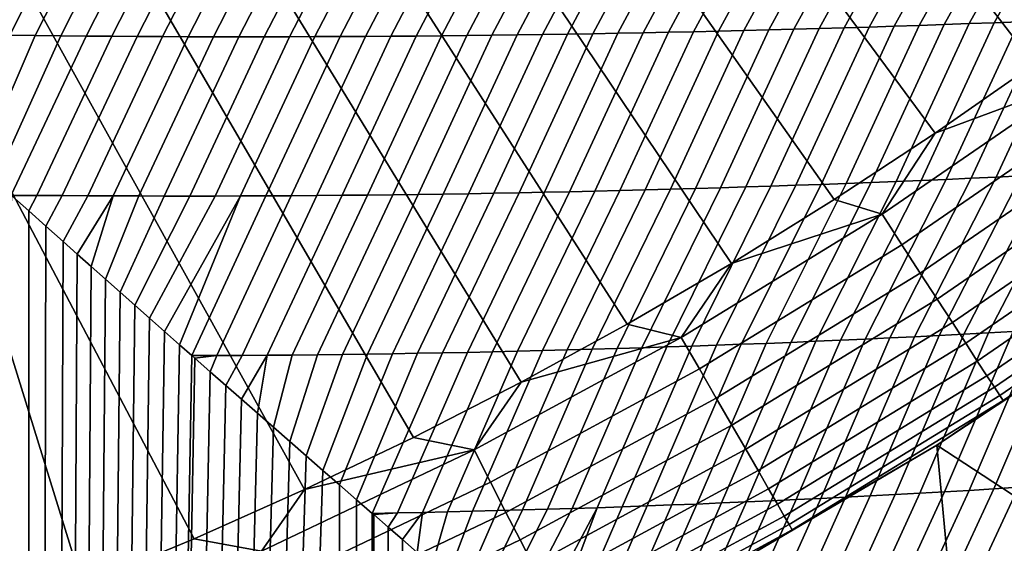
# Model space of a CAD drawing. Header units: metres. Extents: x -109 to 109, y -100 to 58.
# Tile 333 of 642: x 6.05 to 9.8, y -28.43 to -26.44. Entities that reach past the tile are written whole.
import ezdxf

# ---------------------------------------------------------------- set-up
doc = ezdxf.new("R2010")
doc.units = ezdxf.units.M
doc.layers.add('solid_21_062_100_XXX', color=7, linetype='CONTINUOUS')

msp = doc.modelspace()

# ---------------------------------------------------------------- linework, layer by layer
at = {"layer": 'solid_21_062_100_XXX'}
for points in [[(10.287962, -26.333582, 28.576704), (8.719098, -24.385653, 30.020081), (8.390734, -24.625633, 30.020081), (9.917707, -26.60721, 28.576704)], [(9.917707, -26.60721, 28.576704), (8.390734, -24.625633, 30.020081), (8.055768, -24.85631, 30.020081), (9.54018, -26.870712, 28.576704)], [(9.54018, -26.870712, 28.576704), (8.055768, -24.85631, 30.020081), (7.714465, -25.077501, 30.020081), (9.155655, -27.123896, 28.576704)], [(9.155655, -27.123896, 28.576704), (7.714465, -25.077501, 30.020081), (7.367093, -25.289034, 30.020081), (8.764416, -27.366571, 28.576704)], [(8.764416, -27.366571, 28.576704), (7.367093, -25.289034, 30.020081), (7.013924, -25.49074, 30.020081), (8.366748, -27.598566, 28.576704)], [(8.366748, -27.598566, 28.576704), (7.013924, -25.49074, 30.020081), (6.655237, -25.682461, 30.020081), (7.962944, -27.819704, 28.576704)], [(7.962944, -27.819704, 28.576704), (6.655237, -25.682461, 30.020081), (6.291314, -25.864048, 30.020081), (7.553299, -28.029829, 28.576704)], [(7.553299, -28.029829, 28.576704), (6.291314, -25.864048, 30.020081), (5.922442, -26.035357, 30.020081), (7.138115, -28.228783, 28.576704)], [(8.751221, -25.887226, -19.286135), (8.847884, -25.885576, -19.267685), (8.524054, -26.486101, -19.227011), (8.428173, -26.488071, -19.24811)], [(8.847884, -25.885576, -19.267685), (8.944504, -25.883821, -19.249245), (8.619885, -26.484013, -19.205923), (8.524054, -26.486101, -19.227011)], [(8.944504, -25.883821, -19.249245), (9.04108, -25.881964, -19.230812), (8.715669, -26.481806, -19.184847), (8.619885, -26.484013, -19.205923)], [(9.04108, -25.881964, -19.230812), (9.137612, -25.880003, -19.212389), (8.811404, -26.479479, -19.16378), (8.715669, -26.481806, -19.184847)], [(9.137612, -25.880003, -19.212389), (9.234101, -25.877937, -19.193975), (8.907091, -26.477036, -19.142723), (8.811404, -26.479479, -19.16378)], [(9.234101, -25.877937, -19.193975), (9.330546, -25.875771, -19.17557), (9.002729, -26.474476, -19.121679), (8.907091, -26.477036, -19.142723)], [(9.330546, -25.875771, -19.17557), (9.426948, -25.873499, -19.157175), (9.09832, -26.471796, -19.100647), (9.002729, -26.474476, -19.121679)], [(9.426948, -25.873499, -19.157175), (9.523305, -25.871124, -19.138792), (9.193861, -26.469, -19.079624), (9.09832, -26.471796, -19.100647)], [(9.523305, -25.871124, -19.138792), (9.619618, -25.868647, -19.120419), (9.289354, -26.466085, -19.058617), (9.193861, -26.469, -19.079624)], [(9.619618, -25.868647, -19.120419), (9.715888, -25.866068, -19.102055), (9.384798, -26.463053, -19.037619), (9.289354, -26.466085, -19.058617)], [(9.715888, -25.866068, -19.102055), (9.812113, -25.863384, -19.083702), (9.480193, -26.459904, -19.016636), (9.384798, -26.463053, -19.037619)], [(9.812113, -25.863384, -19.083702), (9.908293, -25.8606, -19.065363), (9.57554, -26.456638, -18.995667), (9.480193, -26.459904, -19.016636)], [(9.908293, -25.8606, -19.065363), (10.004429, -25.857712, -19.047033), (9.670836, -26.453253, -18.97471), (9.57554, -26.456638, -18.995667)], [(10.004429, -25.857712, -19.047033), (10.10052, -25.854721, -19.028717), (9.766085, -26.449753, -18.953768), (9.670836, -26.453253, -18.97471)], [(10.10052, -25.854721, -19.028717), (10.196566, -25.851627, -19.010414), (9.861282, -26.446135, -18.93284), (9.766085, -26.449753, -18.953768)], [(6.026256, -25.889803, -19.80537), (6.124246, -25.891243, -19.786749), (5.820173, -26.495003, -19.820663), (5.722789, -26.49345, -19.841961)], [(6.124246, -25.891243, -19.786749), (6.222179, -25.892559, -19.768135), (5.917492, -26.496414, -19.799372), (5.820173, -26.495003, -19.820663)], [(6.222179, -25.892559, -19.768135), (6.320057, -25.893755, -19.749525), (6.014747, -26.49769, -19.778086), (5.917492, -26.496414, -19.799372)], [(6.320057, -25.893755, -19.749525), (6.41788, -25.894833, -19.730923), (6.11194, -26.498831, -19.756807), (6.014747, -26.49769, -19.778086)], [(6.41788, -25.894833, -19.730923), (6.51565, -25.895792, -19.712324), (6.209072, -26.499838, -19.735535), (6.11194, -26.498831, -19.756807)], [(6.51565, -25.895792, -19.712324), (6.613368, -25.896635, -19.693731), (6.306144, -26.50071, -19.71427), (6.209072, -26.499838, -19.735535)], [(6.613368, -25.896635, -19.693731), (6.711034, -25.897362, -19.675144), (6.403157, -26.501451, -19.693008), (6.306144, -26.50071, -19.71427)], [(6.711034, -25.897362, -19.675144), (6.80865, -25.897974, -19.656563), (6.500113, -26.502064, -19.671755), (6.403157, -26.501451, -19.693008)], [(6.80865, -25.897974, -19.656563), (6.906218, -25.898472, -19.637985), (6.597013, -26.502544, -19.650507), (6.500113, -26.502064, -19.671755)], [(6.906218, -25.898472, -19.637985), (7.003735, -25.898857, -19.619413), (6.693856, -26.502897, -19.629267), (6.597013, -26.502544, -19.650507)], [(7.003735, -25.898857, -19.619413), (7.101205, -25.899132, -19.600847), (6.790644, -26.503124, -19.60803), (6.693856, -26.502897, -19.629267)], [(7.101205, -25.899132, -19.600847), (7.198627, -25.899294, -19.582287), (6.887379, -26.503222, -19.586802), (6.790644, -26.503124, -19.60803)], [(7.198627, -25.899294, -19.582287), (7.296002, -25.899345, -19.56373), (6.984059, -26.503195, -19.56558), (6.887379, -26.503222, -19.586802)], [(7.296002, -25.899345, -19.56373), (7.39333, -25.899288, -19.545181), (7.080688, -26.503042, -19.544363), (6.984059, -26.503195, -19.56558)], [(7.39333, -25.899288, -19.545181), (7.490613, -25.899122, -19.526636), (7.177263, -26.502766, -19.523153), (7.080688, -26.503042, -19.544363)], [(7.490613, -25.899122, -19.526636), (7.587849, -25.898846, -19.508099), (7.273787, -26.502365, -19.501951), (7.177263, -26.502766, -19.523153)], [(7.587849, -25.898846, -19.508099), (7.68504, -25.898462, -19.489565), (7.37026, -26.501841, -19.480755), (7.273787, -26.502365, -19.501951)], [(7.68504, -25.898462, -19.489565), (7.782187, -25.89797, -19.471039), (7.466682, -26.501194, -19.459566), (7.37026, -26.501841, -19.480755)], [(7.782187, -25.89797, -19.471039), (7.879288, -25.897371, -19.452517), (7.563054, -26.500425, -19.438385), (7.466682, -26.501194, -19.459566)], [(7.879288, -25.897371, -19.452517), (7.976346, -25.896667, -19.434002), (7.659375, -26.499535, -19.417212), (7.563054, -26.500425, -19.438385)], [(7.976346, -25.896667, -19.434002), (8.073359, -25.895855, -19.415495), (7.755647, -26.498522, -19.396044), (7.659375, -26.499535, -19.417212)], [(8.073359, -25.895855, -19.415495), (8.170327, -25.894938, -19.396994), (7.851869, -26.497389, -19.374886), (7.755647, -26.498522, -19.396044)], [(8.170327, -25.894938, -19.396994), (8.267252, -25.893915, -19.378498), (7.948041, -26.496136, -19.353735), (7.851869, -26.497389, -19.374886)], [(8.267252, -25.893915, -19.378498), (8.364133, -25.892788, -19.36001), (8.044166, -26.494761, -19.332592), (7.948041, -26.496136, -19.353735)], [(8.364133, -25.892788, -19.36001), (8.46097, -25.891554, -19.34153), (8.140241, -26.493267, -19.311457), (8.044166, -26.494761, -19.332592)], [(8.46097, -25.891554, -19.34153), (8.557764, -25.890217, -19.323057), (8.236266, -26.491655, -19.290333), (8.140241, -26.493267, -19.311457)], [(8.557764, -25.890217, -19.323057), (8.654514, -25.888773, -19.304592), (8.332244, -26.489922, -19.269217), (8.236266, -26.491655, -19.290333)], [(8.654514, -25.888773, -19.304592), (8.751221, -25.887226, -19.286135), (8.428173, -26.488071, -19.24811), (8.332244, -26.489922, -19.269217)], [(7.138115, -28.228783, 28.576704), (5.922442, -26.035357, 30.020081), (5.54891, -26.196253, 30.020081), (6.717695, -28.41642, 28.576704)], [(5.862387, -28.757206, 28.576704), (6.292349, -28.592604, 28.576704), (5.54891, -26.196253, 30.020081), (5.171012, -26.346609, 30.020081)], [(6.292349, -28.592604, 28.576704), (6.717695, -28.41642, 28.576704), (5.54891, -26.196253, 30.020081)], [(9.766085, -26.449753, -18.953768), (9.861282, -26.446135, -18.93284), (9.583011, -27.046677, -18.878649), (9.48771, -27.050753, -18.902445)], [(9.861282, -26.446135, -18.93284), (9.956431, -26.442398, -18.911928), (9.678257, -27.042467, -18.85487), (9.583011, -27.046677, -18.878649)], [(9.956431, -26.442398, -18.911928), (10.05153, -26.438545, -18.891031), (9.773448, -27.038122, -18.831108), (9.678257, -27.042467, -18.85487)], [(10.05153, -26.438545, -18.891031), (10.146579, -26.434574, -18.87015), (9.868583, -27.033644, -18.807364), (9.773448, -27.038122, -18.831108)], [(8.428173, -26.488071, -19.24811), (8.524054, -26.486101, -19.227011), (8.243848, -27.091501, -19.213104), (8.147787, -27.093691, -19.237089)], [(8.524054, -26.486101, -19.227011), (8.619885, -26.484013, -19.205923), (8.339854, -27.089176, -19.189133), (8.243848, -27.091501, -19.213104)], [(8.619885, -26.484013, -19.205923), (8.715669, -26.481806, -19.184847), (8.435806, -27.086716, -19.165171), (8.339854, -27.089176, -19.189133)], [(8.715669, -26.481806, -19.184847), (8.811404, -26.479479, -19.16378), (8.531704, -27.08412, -19.14122), (8.435806, -27.086716, -19.165171)], [(8.811404, -26.479479, -19.16378), (8.907091, -26.477036, -19.142723), (8.627548, -27.081388, -19.117283), (8.531704, -27.08412, -19.14122)], [(8.907091, -26.477036, -19.142723), (9.002729, -26.474476, -19.121679), (8.723339, -27.078522, -19.093357), (8.627548, -27.081388, -19.117283)], [(9.002729, -26.474476, -19.121679), (9.09832, -26.471796, -19.100647), (8.819075, -27.075521, -19.069445), (8.723339, -27.078522, -19.093357)], [(9.09832, -26.471796, -19.100647), (9.193861, -26.469, -19.079624), (8.914757, -27.072386, -19.045544), (8.819075, -27.075521, -19.069445)], [(9.193861, -26.469, -19.079624), (9.289354, -26.466085, -19.058617), (9.010386, -27.069117, -19.021658), (8.914757, -27.072386, -19.045544)], [(9.289354, -26.466085, -19.058617), (9.384798, -26.463053, -19.037619), (9.105959, -27.065712, -18.997786), (9.010386, -27.069117, -19.021658)], [(9.384798, -26.463053, -19.037619), (9.480193, -26.459904, -19.016636), (9.201479, -27.062174, -18.973927), (9.105959, -27.065712, -18.997786)], [(9.480193, -26.459904, -19.016636), (9.57554, -26.456638, -18.995667), (9.296944, -27.058502, -18.950085), (9.201479, -27.062174, -18.973927)], [(9.57554, -26.456638, -18.995667), (9.670836, -26.453253, -18.97471), (9.392354, -27.054695, -18.926256), (9.296944, -27.058502, -18.950085)], [(9.670836, -26.453253, -18.97471), (9.766085, -26.449753, -18.953768), (9.48771, -27.050753, -18.902445), (9.392354, -27.054695, -18.926256)], [(6.014747, -26.49769, -19.778086), (6.11194, -26.498831, -19.756807), (5.896506, -26.99588, -19.797243), (5.834549, -26.940218, -19.812197)], [(6.11194, -26.498831, -19.756807), (6.209072, -26.499838, -19.735535), (5.959335, -27.052219, -19.781908), (5.896506, -26.99588, -19.797243)], [(6.209072, -26.499838, -19.735535), (6.306144, -26.50071, -19.71427), (6.020229, -27.106768, -19.766882), (5.959335, -27.052219, -19.781908)], [(6.306144, -26.50071, -19.71427), (6.403157, -26.501451, -19.693008), (6.117565, -27.107714, -19.742725), (6.020229, -27.106768, -19.766882)], [(6.403157, -26.501451, -19.693008), (6.500113, -26.502064, -19.671755), (6.214837, -27.108471, -19.718576), (6.117565, -27.107714, -19.742725)], [(6.500113, -26.502064, -19.671755), (6.597013, -26.502544, -19.650507), (6.312045, -27.109079, -19.694433), (6.214837, -27.108471, -19.718576)], [(6.597013, -26.502544, -19.650507), (6.693856, -26.502897, -19.629267), (6.40919, -27.109541, -19.670298), (6.312045, -27.109079, -19.694433)], [(6.693856, -26.502897, -19.629267), (6.790644, -26.503124, -19.60803), (6.506272, -27.109858, -19.646168), (6.40919, -27.109541, -19.670298)], [(6.790644, -26.503124, -19.60803), (6.887379, -26.503222, -19.586802), (6.603293, -27.110031, -19.622044), (6.506272, -27.109858, -19.646168)], [(6.887379, -26.503222, -19.586802), (6.984059, -26.503195, -19.56558), (6.700254, -27.11006, -19.597927), (6.603293, -27.110031, -19.622044)], [(6.984059, -26.503195, -19.56558), (7.080688, -26.503042, -19.544363), (6.797155, -27.109945, -19.573816), (6.700254, -27.11006, -19.597927)], [(7.080688, -26.503042, -19.544363), (7.177263, -26.502766, -19.523153), (6.893997, -27.10969, -19.549713), (6.797155, -27.109945, -19.573816)], [(7.177263, -26.502766, -19.523153), (7.273787, -26.502365, -19.501951), (6.99078, -27.109291, -19.525616), (6.893997, -27.10969, -19.549713)], [(7.273787, -26.502365, -19.501951), (7.37026, -26.501841, -19.480755), (7.087506, -27.108753, -19.501528), (6.99078, -27.109291, -19.525616)], [(7.37026, -26.501841, -19.480755), (7.466682, -26.501194, -19.459566), (7.184174, -27.108074, -19.477446), (7.087506, -27.108753, -19.501528)], [(7.466682, -26.501194, -19.459566), (7.563054, -26.500425, -19.438385), (7.280785, -27.107256, -19.453371), (7.184174, -27.108074, -19.477446)], [(7.563054, -26.500425, -19.438385), (7.659375, -26.499535, -19.417212), (7.37734, -27.1063, -19.429306), (7.280785, -27.107256, -19.453371)], [(7.659375, -26.499535, -19.417212), (7.755647, -26.498522, -19.396044), (7.473839, -27.105204, -19.405247), (7.37734, -27.1063, -19.429306)], [(7.755647, -26.498522, -19.396044), (7.851869, -26.497389, -19.374886), (7.570282, -27.103971, -19.381197), (7.473839, -27.105204, -19.405247)], [(7.851869, -26.497389, -19.374886), (7.948041, -26.496136, -19.353735), (7.66667, -27.1026, -19.357157), (7.570282, -27.103971, -19.381197)], [(7.948041, -26.496136, -19.353735), (8.044166, -26.494761, -19.332592), (7.763003, -27.101091, -19.333124), (7.66667, -27.1026, -19.357157)], [(8.044166, -26.494761, -19.332592), (8.140241, -26.493267, -19.311457), (7.859281, -27.099445, -19.309101), (7.763003, -27.101091, -19.333124)], [(8.140241, -26.493267, -19.311457), (8.236266, -26.491655, -19.290333), (7.955504, -27.097664, -19.285086), (7.859281, -27.099445, -19.309101)], [(8.236266, -26.491655, -19.290333), (8.332244, -26.489922, -19.269217), (8.051673, -27.095745, -19.261082), (7.955504, -27.097664, -19.285086)], [(8.332244, -26.489922, -19.269217), (8.428173, -26.488071, -19.24811), (8.147787, -27.093691, -19.237089), (8.051673, -27.095745, -19.261082)], [(10.078003, -26.671181, 28.483959), (9.917707, -26.60721, 28.576704), (9.54018, -26.870712, 28.576704)], [(10.078003, -26.671181, 28.483959), (9.54018, -26.870712, 28.576704), (9.33823, -27.179613, 28.483959)], [(10.078003, -26.671181, 28.483959), (9.33823, -27.179613, 28.483959), (9.413743, -27.295895, 28.377752), (10.159498, -26.78335, 28.377752)], [(10.159498, -26.78335, 28.377752), (9.413743, -27.295895, 28.377752), (9.483923, -27.403959, 28.259855), (10.235237, -26.887596, 28.259855)], [(9.33823, -27.179613, 28.483959), (9.54018, -26.870712, 28.576704), (9.155655, -27.123896, 28.576704)], [(10.235237, -26.887596, 28.259855), (9.483923, -27.403959, 28.259855), (9.548232, -27.502989, 28.131165), (10.304642, -26.983122, 28.131165)], [(10.304642, -26.983122, 28.131165), (9.548232, -27.502989, 28.131165), (9.606182, -27.592222, 27.992664), (10.367182, -27.069202, 27.992664)], [(9.48771, -27.050753, -18.902445), (9.583011, -27.046677, -18.878649), (9.274055, -27.655222, -18.868343), (9.179796, -27.659487, -18.894745)], [(9.583011, -27.046677, -18.878649), (9.678257, -27.042467, -18.85487), (9.368257, -27.65081, -18.841955), (9.274055, -27.655222, -18.868343)], [(9.678257, -27.042467, -18.85487), (9.773448, -27.038122, -18.831108), (9.462399, -27.646252, -18.815588), (9.368257, -27.65081, -18.841955)], [(9.773448, -27.038122, -18.831108), (9.868583, -27.033644, -18.807364), (9.55648, -27.641544, -18.789236), (9.462399, -27.646252, -18.815588)], [(9.868583, -27.033644, -18.807364), (9.963662, -27.029032, -18.783638), (9.650503, -27.636688, -18.762905), (9.55648, -27.641544, -18.789236)], [(9.963662, -27.029032, -18.783638), (10.058685, -27.024284, -18.759932), (9.744467, -27.631685, -18.736591), (9.650503, -27.636688, -18.762905)], [(10.058685, -27.024284, -18.759932), (10.153653, -27.019403, -18.736244), (9.83837, -27.626535, -18.710299), (9.744467, -27.631685, -18.736591)], [(8.339854, -27.089176, -19.189133), (8.435806, -27.086716, -19.165171), (8.139091, -27.696629, -19.186161), (8.044133, -27.699116, -19.212729)], [(8.435806, -27.086716, -19.165171), (8.531704, -27.08412, -19.14122), (8.233992, -27.693993, -19.159603), (8.139091, -27.696629, -19.186161)], [(8.531704, -27.08412, -19.14122), (8.627548, -27.081388, -19.117283), (8.328834, -27.69121, -19.133057), (8.233992, -27.693993, -19.159603)], [(8.627548, -27.081388, -19.117283), (8.723339, -27.078522, -19.093357), (8.423617, -27.688276, -19.106524), (8.328834, -27.69121, -19.133057)], [(8.723339, -27.078522, -19.093357), (8.819075, -27.075521, -19.069445), (8.518343, -27.685196, -19.080002), (8.423617, -27.688276, -19.106524)], [(8.819075, -27.075521, -19.069445), (8.914757, -27.072386, -19.045544), (8.613011, -27.681967, -19.053493), (8.518343, -27.685196, -19.080002)], [(8.914757, -27.072386, -19.045544), (9.010386, -27.069117, -19.021658), (8.707621, -27.678589, -19.027), (8.613011, -27.681967, -19.053493)], [(9.010386, -27.069117, -19.021658), (9.105959, -27.065712, -18.997786), (8.802173, -27.675064, -19.000519), (8.707621, -27.678589, -19.027)], [(9.105959, -27.065712, -18.997786), (9.201479, -27.062174, -18.973927), (8.896666, -27.671392, -18.974052), (8.802173, -27.675064, -19.000519)], [(9.201479, -27.062174, -18.973927), (9.296944, -27.058502, -18.950085), (8.991101, -27.667572, -18.947601), (8.896666, -27.671392, -18.974052)], [(9.296944, -27.058502, -18.950085), (9.392354, -27.054695, -18.926256), (9.085478, -27.663603, -18.921165), (8.991101, -27.667572, -18.947601)], [(9.392354, -27.054695, -18.926256), (9.48771, -27.050753, -18.902445), (9.179796, -27.659487, -18.894745), (9.085478, -27.663603, -18.921165)], [(10.367182, -27.069202, 27.992664), (9.606182, -27.592222, 27.992664), (9.65733, -27.670982, 27.845409), (10.422381, -27.145178, 27.845409)], [(4.877259, -62.700001, -20.022202), (6.02288, -27.109142, -19.766224), (6.087142, -27.166649, -19.750181), (6.074505, -62.700001, -19.753351)], [(6.117565, -27.107714, -19.742725), (6.02288, -27.109142, -19.766224), (6.020229, -27.106768, -19.766882)], [(6.117565, -27.107714, -19.742725), (6.087142, -27.166649, -19.750181), (6.02288, -27.109142, -19.766224)], [(6.117565, -27.107714, -19.742725), (6.214837, -27.108471, -19.718576), (6.152171, -27.224771, -19.733765), (6.087142, -27.166649, -19.750181)], [(6.214837, -27.108471, -19.718576), (6.312045, -27.109079, -19.694433), (6.218019, -27.283541, -19.716949), (6.152171, -27.224771, -19.733765)], [(6.312045, -27.109079, -19.694433), (6.40919, -27.109541, -19.670298), (6.271323, -27.331043, -19.703199), (6.218019, -27.283541, -19.716949)], [(6.40919, -27.109541, -19.670298), (6.32521, -27.378996, -19.689171), (6.271323, -27.331043, -19.703199)], [(6.40919, -27.109541, -19.670298), (6.506272, -27.109858, -19.646168), (6.379707, -27.427416, -19.674854), (6.32521, -27.378996, -19.689171)], [(6.506272, -27.109858, -19.646168), (6.603293, -27.110031, -19.622044), (6.43484, -27.476318, -19.660234), (6.379707, -27.427416, -19.674854)], [(6.603293, -27.110031, -19.622044), (6.700254, -27.11006, -19.597927), (6.490635, -27.525721, -19.645304), (6.43484, -27.476318, -19.660234)], [(6.700254, -27.11006, -19.597927), (6.797155, -27.109945, -19.573816), (6.547069, -27.575613, -19.630062), (6.490635, -27.525721, -19.645304)], [(6.797155, -27.109945, -19.573816), (6.893997, -27.10969, -19.549713), (6.604022, -27.625931, -19.614534), (6.547069, -27.575613, -19.630062)], [(6.893997, -27.10969, -19.549713), (6.661513, -27.676685, -19.598715), (6.604022, -27.625931, -19.614534)], [(6.893997, -27.10969, -19.549713), (6.99078, -27.109291, -19.525616), (6.708488, -27.718121, -19.585678), (6.661513, -27.676685, -19.598715)], [(6.99078, -27.109291, -19.525616), (7.087506, -27.108753, -19.501528), (6.804317, -27.717804, -19.558979), (6.708488, -27.718121, -19.585678)], [(7.087506, -27.108753, -19.501528), (7.184174, -27.108074, -19.477446), (6.900048, -27.717276, -19.532297), (6.804317, -27.717804, -19.558979)], [(7.184174, -27.108074, -19.477446), (7.280785, -27.107256, -19.453371), (6.995718, -27.716595, -19.505621), (6.900048, -27.717276, -19.532297)], [(7.280785, -27.107256, -19.453371), (7.37734, -27.1063, -19.429306), (7.091327, -27.715759, -19.478952), (6.995718, -27.716595, -19.505621)], [(7.37734, -27.1063, -19.429306), (7.473839, -27.105204, -19.405247), (7.186875, -27.714773, -19.452291), (7.091327, -27.715759, -19.478952)], [(7.473839, -27.105204, -19.405247), (7.570282, -27.103971, -19.381197), (7.282363, -27.713634, -19.425638), (7.186875, -27.714773, -19.452291)], [(7.570282, -27.103971, -19.381197), (7.66667, -27.1026, -19.357157), (7.377791, -27.712347, -19.398993), (7.282363, -27.713634, -19.425638)], [(7.66667, -27.1026, -19.357157), (7.763003, -27.101091, -19.333124), (7.473159, -27.710905, -19.372356), (7.377791, -27.712347, -19.398993)], [(7.763003, -27.101091, -19.333124), (7.859281, -27.099445, -19.309101), (7.568468, -27.709314, -19.345728), (7.473159, -27.710905, -19.372356)], [(7.859281, -27.099445, -19.309101), (7.955504, -27.097664, -19.285086), (7.663718, -27.707575, -19.319109), (7.568468, -27.709314, -19.345728)], [(7.955504, -27.097664, -19.285086), (8.051673, -27.095745, -19.261082), (7.75891, -27.705685, -19.2925), (7.663718, -27.707575, -19.319109)], [(8.051673, -27.095745, -19.261082), (8.147787, -27.093691, -19.237089), (7.854043, -27.703644, -19.2659), (7.75891, -27.705685, -19.2925)], [(8.147787, -27.093691, -19.237089), (8.243848, -27.091501, -19.213104), (7.949117, -27.701454, -19.239309), (7.854043, -27.703644, -19.2659)], [(8.243848, -27.091501, -19.213104), (8.339854, -27.089176, -19.189133), (8.044133, -27.699116, -19.212729), (7.949117, -27.701454, -19.239309)], [(9.33823, -27.179613, 28.483959), (9.155655, -27.123896, 28.576704), (8.764416, -27.366571, 28.576704)], [(10.422381, -27.145178, 27.845409), (9.65733, -27.670982, 27.845409), (9.701285, -27.738668, 27.690523), (10.469819, -27.21047, 27.690523)], [(6.074505, -62.700001, -19.753351), (6.087142, -27.166649, -19.750181), (6.152171, -27.224771, -19.733765)], [(9.33823, -27.179613, 28.483959), (8.764416, -27.366571, 28.576704), (8.572862, -27.648632, 28.483959)], [(9.33823, -27.179613, 28.483959), (8.572862, -27.648632, 28.483959), (8.642186, -27.768705, 28.377752), (9.413743, -27.295895, 28.377752)], [(6.074505, -62.700001, -19.753351), (6.152171, -27.224771, -19.733765), (6.218019, -27.283541, -19.716949)], [(10.469819, -27.21047, 27.690523), (9.701285, -27.738668, 27.690523), (9.737714, -27.794764, 27.529186), (10.509133, -27.264582, 27.529186)], [(10.509133, -27.264582, 27.529186), (9.737714, -27.794764, 27.529186), (9.766337, -27.83884, 27.362629), (10.540025, -27.3071, 27.362629)], [(6.074505, -62.700001, -19.753351), (6.218019, -27.283541, -19.716949), (6.271323, -27.331043, -19.703199)], [(9.413743, -27.295895, 28.377752), (8.642186, -27.768705, 28.377752), (8.706613, -27.880297, 28.259855), (9.483923, -27.403959, 28.259855)], [(10.540025, -27.3071, 27.362629), (9.766337, -27.83884, 27.362629), (9.786938, -27.870562, 27.192122), (10.562257, -27.3377, 27.192122)], [(6.074505, -62.700001, -19.753351), (6.271323, -27.331043, -19.703199), (6.32521, -27.378996, -19.689171)], [(10.562257, -27.3377, 27.192122), (9.786938, -27.870562, 27.192122), (9.799357, -27.889687, 27.018965), (10.575661, -27.35615, 27.018965)], [(6.074505, -62.700001, -19.753351), (6.32521, -27.378996, -19.689171), (6.379707, -27.427416, -19.674854)], [(8.572862, -27.648632, 28.483959), (8.764416, -27.366571, 28.576704), (8.366748, -27.598566, 28.576704)], [(10.575661, -27.35615, 27.018965), (9.799357, -27.889687, 27.018965), (10.346173, -27.529449, 26.844654)], [(9.483923, -27.403959, 28.259855), (8.706613, -27.880297, 28.259855), (8.765652, -27.982553, 28.131165), (9.548232, -27.502989, 28.131165)], [(6.074505, -62.700001, -19.753351), (6.379707, -27.427416, -19.674854), (6.43484, -27.476318, -19.660234)], [(6.074505, -62.700001, -19.753351), (6.43484, -27.476318, -19.660234), (6.490635, -27.525721, -19.645304)], [(6.074505, -62.700001, -19.753351), (6.490635, -27.525721, -19.645304), (6.547069, -27.575613, -19.630062)], [(9.548232, -27.502989, 28.131165), (8.765652, -27.982553, 28.131165), (8.818851, -28.074699, 27.992664), (9.606182, -27.592222, 27.992664)], [(10.346173, -27.529449, 26.844654), (9.547576, -28.059219, 26.844654), (9.547565, -28.059227, 25.997431), (10.346152, -27.529463, 25.997431)], [(10.407785, -28.094706, 25.997431), (10.346152, -27.529463, 25.997431), (9.547565, -28.059227, 25.997431), (10.006601, -28.360134, 25.997431)], [(9.799357, -27.889687, 27.018965), (9.547576, -28.059219, 26.844654), (10.346173, -27.529449, 26.844654)], [(6.074505, -62.700001, -19.753351), (6.547069, -27.575613, -19.630062), (6.604022, -27.625931, -19.614534)], [(8.572862, -27.648632, 28.483959), (8.366748, -27.598566, 28.576704), (7.962944, -27.819704, 28.576704)], [(9.606182, -27.592222, 27.992664), (8.818851, -28.074699, 27.992664), (8.865808, -28.156029, 27.845409), (9.65733, -27.670982, 27.845409)], [(10.025996, -27.615788, -18.657774), (10.119719, -27.610193, -18.631544), (9.857992, -28.219837, -18.618561), (9.764112, -28.225725, -18.647766)], [(6.074505, -62.700001, -19.753351), (6.604022, -27.625931, -19.614534), (6.661513, -27.676685, -19.598715)], [(8.572862, -27.648632, 28.483959), (7.962944, -27.819704, 28.576704), (7.783995, -28.07695, 28.483959)], [(8.572862, -27.648632, 28.483959), (7.783995, -28.07695, 28.483959), (7.846941, -28.200487, 28.377752), (8.642186, -27.768705, 28.377752)], [(9.368257, -27.65081, -18.841955), (9.462399, -27.646252, -18.815588), (9.199453, -28.257568, -18.823435), (9.105117, -28.262299, -18.852779)], [(9.462399, -27.646252, -18.815588), (9.55648, -27.641544, -18.789236), (9.293726, -28.252674, -18.794107), (9.199453, -28.257568, -18.823435)], [(9.55648, -27.641544, -18.789236), (9.650503, -27.636688, -18.762905), (9.387934, -28.247616, -18.764799), (9.293726, -28.252674, -18.794107)], [(9.650503, -27.636688, -18.762905), (9.744467, -27.631685, -18.736591), (9.482076, -28.242392, -18.73551), (9.387934, -28.247616, -18.764799)], [(9.744467, -27.631685, -18.736591), (9.83837, -27.626535, -18.710299), (9.576154, -28.237001, -18.70624), (9.482076, -28.242392, -18.73551)], [(9.83837, -27.626535, -18.710299), (9.932214, -27.621235, -18.684025), (9.670166, -28.231445, -18.676992), (9.576154, -28.237001, -18.70624)], [(9.932214, -27.621235, -18.684025), (10.025996, -27.615788, -18.657774), (9.764112, -28.225725, -18.647766), (9.670166, -28.231445, -18.676992)], [(6.074505, -62.700001, -19.753351), (6.661513, -27.676685, -19.598715), (6.708488, -27.718121, -19.585678)], [(8.423617, -27.688276, -19.106524), (8.518343, -27.685196, -19.080002), (8.253209, -28.297426, -19.117609), (8.158236, -28.300505, -19.147104)], [(8.518343, -27.685196, -19.080002), (8.613011, -27.681967, -19.053493), (8.348121, -28.294184, -19.088127), (8.253209, -28.297426, -19.117609)], [(8.613011, -27.681967, -19.053493), (8.707621, -27.678589, -19.027), (8.442967, -28.290777, -19.058657), (8.348121, -28.294184, -19.088127)], [(8.707621, -27.678589, -19.027), (8.802173, -27.675064, -19.000519), (8.537751, -28.287205, -19.029202), (8.442967, -28.290777, -19.058657)], [(8.802173, -27.675064, -19.000519), (8.896666, -27.671392, -18.974052), (8.632472, -28.283466, -18.99976), (8.537751, -28.287205, -19.029202)], [(8.896666, -27.671392, -18.974052), (8.991101, -27.667572, -18.947601), (8.727128, -28.279562, -18.970331), (8.632472, -28.283466, -18.99976)], [(8.991101, -27.667572, -18.947601), (9.085478, -27.663603, -18.921165), (8.821721, -28.275494, -18.94092), (8.727128, -28.279562, -18.970331)], [(9.085478, -27.663603, -18.921165), (9.179796, -27.659487, -18.894745), (8.91625, -28.271259, -18.911524), (8.821721, -28.275494, -18.94092)], [(9.65733, -27.670982, 27.845409), (8.865808, -28.156029, 27.845409), (8.90616, -28.225922, 27.690523), (9.701285, -27.738668, 27.690523)], [(9.179796, -27.659487, -18.894745), (9.274055, -27.655222, -18.868343), (9.010715, -28.266861, -18.882143), (8.91625, -28.271259, -18.911524)], [(9.274055, -27.655222, -18.868343), (9.368257, -27.65081, -18.841955), (9.105117, -28.262299, -18.852779), (9.010715, -28.266861, -18.882143)], [(6.074505, -62.700001, -19.753351), (6.708488, -27.718121, -19.585678), (6.71957, -27.72789, -19.58259)], [(6.804317, -27.717804, -19.558979), (6.71957, -27.72789, -19.58259), (6.708488, -27.718121, -19.585678)], [(6.804317, -27.717804, -19.558979), (6.778222, -27.779556, -19.566145), (6.71957, -27.72789, -19.58259)], [(6.804317, -27.717804, -19.558979), (6.900048, -27.717276, -19.532297), (6.837495, -27.831701, -19.54937), (6.778222, -27.779556, -19.566145)], [(6.995718, -27.716595, -19.505621), (6.89742, -27.884338, -19.532251), (6.837495, -27.831701, -19.54937), (6.900048, -27.717276, -19.532297)], [(6.995718, -27.716595, -19.505621), (6.958023, -27.937481, -19.514772), (6.89742, -27.884338, -19.532251)], [(6.995718, -27.716595, -19.505621), (7.091327, -27.715759, -19.478952), (7.019333, -27.991142, -19.496922), (6.958023, -27.937481, -19.514772)], [(7.091327, -27.715759, -19.478952), (7.186875, -27.714773, -19.452291), (7.081377, -28.045338, -19.478685), (7.019333, -27.991142, -19.496922)], [(7.186875, -27.714773, -19.452291), (7.282363, -27.713634, -19.425638), (7.144182, -28.10008, -19.460045), (7.081377, -28.045338, -19.478685)], [(7.282363, -27.713634, -19.425638), (7.377791, -27.712347, -19.398993), (7.207645, -28.155317, -19.441029), (7.144182, -28.10008, -19.460045)], [(7.377791, -27.712347, -19.398993), (7.473159, -27.710905, -19.372356), (7.271629, -28.210976, -19.421671), (7.207645, -28.155317, -19.441029)], [(7.473159, -27.710905, -19.372356), (7.568468, -27.709314, -19.345728), (7.336191, -28.267092, -19.401947), (7.271629, -28.210976, -19.421671)], [(7.568468, -27.709314, -19.345728), (7.663718, -27.707575, -19.319109), (7.396132, -28.319134, -19.383467), (7.336191, -28.267092, -19.401947)], [(7.663718, -27.707575, -19.319109), (7.75891, -27.705685, -19.2925), (7.49164, -28.317406, -19.35388), (7.396132, -28.319134, -19.383467)], [(7.75891, -27.705685, -19.2925), (7.854043, -27.703644, -19.2659), (7.587059, -28.315489, -19.32431), (7.49164, -28.317406, -19.35388)], [(7.854043, -27.703644, -19.2659), (7.949117, -27.701454, -19.239309), (7.682414, -28.313408, -19.294752), (7.587059, -28.315489, -19.32431)], [(7.949117, -27.701454, -19.239309), (8.044133, -27.699116, -19.212729), (7.777706, -28.311159, -19.265202), (7.682414, -28.313408, -19.294752)], [(8.044133, -27.699116, -19.212729), (8.139091, -27.696629, -19.186161), (7.872933, -28.308744, -19.235661), (7.777706, -28.311159, -19.265202)], [(8.139091, -27.696629, -19.186161), (8.233992, -27.693993, -19.159603), (7.968098, -28.306164, -19.206131), (7.872933, -28.308744, -19.235661)], [(8.233992, -27.693993, -19.159603), (8.328834, -27.69121, -19.133057), (8.063198, -28.303417, -19.176613), (7.968098, -28.306164, -19.206131)], [(8.328834, -27.69121, -19.133057), (8.423617, -27.688276, -19.106524), (8.158236, -28.300505, -19.147104), (8.063198, -28.303417, -19.176613)], [(6.074505, -62.700001, -19.753351), (6.71957, -27.72789, -19.58259), (6.778222, -27.779556, -19.566145)], [(9.701285, -27.738668, 27.690523), (8.90616, -28.225922, 27.690523), (8.939603, -28.283846, 27.529186), (9.737714, -27.794764, 27.529186)], [(6.074505, -62.700001, -19.753351), (6.778222, -27.779556, -19.566145), (6.837495, -27.831701, -19.54937)], [(8.642186, -27.768705, 28.377752), (7.846941, -28.200487, 28.377752), (7.905439, -28.315298, 28.259855), (8.706613, -27.880297, 28.259855)], [(9.737714, -27.794764, 27.529186), (8.939603, -28.283846, 27.529186), (8.96588, -28.329361, 27.362629), (9.766337, -27.83884, 27.362629)], [(6.074505, -62.700001, -19.753351), (6.837495, -27.831701, -19.54937), (6.89742, -27.884338, -19.532251)], [(7.783995, -28.07695, 28.483959), (7.962944, -27.819704, 28.576704), (7.553299, -28.029829, 28.576704)], [(9.766337, -27.83884, 27.362629), (8.96588, -28.329361, 27.362629), (8.984793, -28.362118, 27.192122), (9.786938, -27.870562, 27.192122)], [(9.786938, -27.870562, 27.192122), (8.984793, -28.362118, 27.192122), (8.996195, -28.381866, 27.018965), (9.799357, -27.889687, 27.018965)], [(6.074505, -62.700001, -19.753351), (6.89742, -27.884338, -19.532251), (6.958023, -27.937481, -19.514772)], [(8.706613, -27.880297, 28.259855), (7.905439, -28.315298, 28.259855), (7.959045, -28.420506, 28.131165), (8.765652, -27.982553, 28.131165)], [(9.799357, -27.889687, 27.018965), (8.996195, -28.381866, 27.018965), (9.547576, -28.059219, 26.844654)], [(6.074505, -62.700001, -19.753351), (6.958023, -27.937481, -19.514772), (7.019333, -27.991142, -19.496922)], [(8.765652, -27.982553, 28.131165), (7.959045, -28.420506, 28.131165), (8.00735, -28.515308, 27.992664), (8.818851, -28.074699, 27.992664)], [(6.074505, -62.700001, -19.753351), (7.019333, -27.991142, -19.496922), (7.081377, -28.045338, -19.478685)], [(6.074505, -62.700001, -19.753351), (7.081377, -28.045338, -19.478685), (7.144182, -28.10008, -19.460045)], [(7.783995, -28.07695, 28.483959), (7.553299, -28.029829, 28.576704), (7.138115, -28.228783, 28.576704)], [(9.547576, -28.059219, 26.844654), (8.721915, -28.545736, 26.844654), (8.72193, -28.545727, 25.997431), (9.547565, -28.059227, 25.997431)], [(8.996195, -28.381866, 27.018965), (8.721915, -28.545736, 26.844654), (9.547576, -28.059219, 26.844654)], [(9.598864, -28.614925, 25.997431), (9.547565, -28.059227, 25.997431), (8.72193, -28.545727, 25.997431), (9.184762, -28.858957, 25.997431)], [(9.774849, -28.568222, 26.000853), (10.006601, -28.360134, 25.997431), (9.547565, -28.059227, 25.997431), (9.598864, -28.614925, 25.997431)], [(10.562572, -28.051773, 26.000853), (10.006601, -28.360134, 25.997431), (9.774849, -28.568222, 26.000853)], [(10.562572, -28.051773, 26.000853), (9.774849, -28.568222, 26.000853), (10.197639, -28.359604, 26.011074)], [(6.074505, -62.700001, -19.753351), (7.144182, -28.10008, -19.460045), (7.207645, -28.155317, -19.441029)], [(7.783995, -28.07695, 28.483959), (7.138115, -28.228783, 28.576704), (6.973794, -28.463398, 28.483959)], [(7.783995, -28.07695, 28.483959), (6.973794, -28.463398, 28.483959), (7.030187, -28.590059, 28.377752), (7.846941, -28.200487, 28.377752)], [(8.818851, -28.074699, 27.992664), (8.00735, -28.515308, 27.992664), (8.049984, -28.598984, 27.845409), (8.865808, -28.156029, 27.845409)], [(6.074505, -62.700001, -19.753351), (7.207645, -28.155317, -19.441029), (7.271629, -28.210976, -19.421671), (7.257117, -62.700001, -19.426077)], [(8.865808, -28.156029, 27.845409), (8.049984, -28.598984, 27.845409), (8.086624, -28.670895, 27.690523), (8.90616, -28.225922, 27.690523)], [(7.846941, -28.200487, 28.377752), (7.030187, -28.590059, 28.377752), (7.082597, -28.707773, 28.259855), (7.905439, -28.315298, 28.259855)], [(7.257117, -62.700001, -19.426077), (7.271629, -28.210976, -19.421671), (7.336191, -28.267092, -19.401947)], [(9.951806, -28.213785, -18.58938), (10.045554, -28.207565, -18.560223), (9.755823, -28.824125, -18.587008), (9.663424, -28.830336, -18.618689)], [(10.045554, -28.207565, -18.560223), (10.139235, -28.201181, -18.531088), (9.848153, -28.817738, -18.555351), (9.755823, -28.824125, -18.587008)], [(6.973794, -28.463398, 28.483959), (7.138115, -28.228783, 28.576704), (6.717695, -28.41642, 28.576704)], [(8.90616, -28.225922, 27.690523), (8.086624, -28.670895, 27.690523), (8.11699, -28.73049, 27.529186), (8.939603, -28.283846, 27.529186)], [(9.293726, -28.252674, -18.794107), (9.387934, -28.247616, -18.764799), (9.107575, -28.863869, -18.80921), (9.014695, -28.868835, -18.84103)], [(9.387934, -28.247616, -18.764799), (9.482076, -28.242392, -18.73551), (9.200388, -28.858723, -18.777407), (9.107575, -28.863869, -18.80921)], [(9.482076, -28.242392, -18.73551), (9.576154, -28.237001, -18.70624), (9.293132, -28.853399, -18.745623), (9.200388, -28.858723, -18.777407)], [(9.576154, -28.237001, -18.70624), (9.670166, -28.231445, -18.676992), (9.385808, -28.8479, -18.713858), (9.293132, -28.853399, -18.745623)], [(9.670166, -28.231445, -18.676992), (9.764112, -28.225725, -18.647766), (9.478415, -28.842222, -18.682114), (9.385808, -28.8479, -18.713858)], [(9.764112, -28.225725, -18.647766), (9.857992, -28.219837, -18.618561), (9.570954, -28.836369, -18.650391), (9.478415, -28.842222, -18.682114)], [(9.857992, -28.219837, -18.618561), (9.951806, -28.213785, -18.58938), (9.663424, -28.830336, -18.618689), (9.570954, -28.836369, -18.650391)], [(7.257117, -62.700001, -19.426077), (7.336191, -28.267092, -19.401947), (7.396132, -28.319134, -19.383467)], [(8.939603, -28.283846, 27.529186), (8.11699, -28.73049, 27.529186), (8.140849, -28.777317, 27.362629), (8.96588, -28.329361, 27.362629)], [(8.442967, -28.290777, -19.058657), (8.537751, -28.287205, -19.029202), (8.269235, -28.902216, -19.096165), (8.175751, -28.905594, -19.128119)], [(8.537751, -28.287205, -19.029202), (8.632472, -28.283466, -18.99976), (8.362651, -28.898663, -19.064224), (8.269235, -28.902216, -19.096165)], [(8.632472, -28.283466, -18.99976), (8.727128, -28.279562, -18.970331), (8.456, -28.894932, -19.032295), (8.362651, -28.898663, -19.064224)], [(8.727128, -28.279562, -18.970331), (8.821721, -28.275494, -18.94092), (8.549284, -28.891024, -19.00038), (8.456, -28.894932, -19.032295)], [(8.821721, -28.275494, -18.94092), (8.91625, -28.271259, -18.911524), (8.6425, -28.88694, -18.968479), (8.549284, -28.891024, -19.00038)], [(8.91625, -28.271259, -18.911524), (9.010715, -28.266861, -18.882143), (8.73565, -28.882679, -18.936594), (8.6425, -28.88694, -18.968479)], [(9.010715, -28.266861, -18.882143), (9.105117, -28.262299, -18.852779), (8.828732, -28.878242, -18.904722), (8.73565, -28.882679, -18.936594)], [(9.105117, -28.262299, -18.852779), (9.199453, -28.257568, -18.823435), (8.921747, -28.873627, -18.872868), (8.828732, -28.878242, -18.904722)], [(9.199453, -28.257568, -18.823435), (9.293726, -28.252674, -18.794107), (9.014695, -28.868835, -18.84103), (8.921747, -28.873627, -18.872868)], [(7.905439, -28.315298, 28.259855), (7.082597, -28.707773, 28.259855), (7.130623, -28.815643, 28.131165), (7.959045, -28.420506, 28.131165)], [(7.257117, -62.700001, -19.426077), (7.396132, -28.319134, -19.383467), (7.401389, -28.323694, -19.381838)], [(7.257117, -62.700001, -19.426077), (7.401389, -28.323694, -19.381838), (7.45625, -28.371264, -19.364763)], [(7.49164, -28.317406, -19.35388), (7.401389, -28.323694, -19.381838), (7.396132, -28.319134, -19.383467)], [(7.49164, -28.317406, -19.35388), (7.45625, -28.371264, -19.364763), (7.401389, -28.323694, -19.381838)], [(7.587059, -28.315489, -19.32431), (7.511628, -28.419214, -19.347389), (7.45625, -28.371264, -19.364763), (7.49164, -28.317406, -19.35388)], [(7.587059, -28.315489, -19.32431), (7.567556, -28.467569, -19.329699), (7.511628, -28.419214, -19.347389)], [(7.587059, -28.315489, -19.32431), (7.682414, -28.313408, -19.294752), (7.624069, -28.516344, -19.311676), (7.567556, -28.467569, -19.329699)], [(7.682414, -28.313408, -19.294752), (7.777706, -28.311159, -19.265202), (7.681199, -28.565561, -19.293306), (7.624069, -28.516344, -19.311676)], [(7.777706, -28.311159, -19.265202), (7.872933, -28.308744, -19.235661), (7.73898, -28.615242, -19.274574), (7.681199, -28.565561, -19.293306)], [(7.872933, -28.308744, -19.235661), (7.968098, -28.306164, -19.206131), (7.797446, -28.665401, -19.255461), (7.73898, -28.615242, -19.274574)], [(7.968098, -28.306164, -19.206131), (8.063198, -28.303417, -19.176613), (7.856628, -28.716063, -19.23595), (7.797446, -28.665401, -19.255461)], [(8.063198, -28.303417, -19.176613), (8.158236, -28.300505, -19.147104), (7.916516, -28.767237, -19.216042), (7.856628, -28.716063, -19.23595)], [(8.158236, -28.300505, -19.147104), (8.253209, -28.297426, -19.117609), (7.977016, -28.818907, -19.195759), (7.916516, -28.767237, -19.216042)], [(8.253209, -28.297426, -19.117609), (8.038119, -28.871059, -19.175098), (7.977016, -28.818907, -19.195759)], [(8.253209, -28.297426, -19.117609), (8.348121, -28.294184, -19.088127), (8.08219, -28.908644, -19.160088), (8.038119, -28.871059, -19.175098)], [(8.348121, -28.294184, -19.088127), (8.442967, -28.290777, -19.058657), (8.175751, -28.905594, -19.128119), (8.08219, -28.908644, -19.160088)], [(8.96588, -28.329361, 27.362629), (8.140849, -28.777317, 27.362629), (8.158021, -28.811018, 27.192122), (8.984793, -28.362118, 27.192122)], [(8.984793, -28.362118, 27.192122), (8.158021, -28.811018, 27.192122), (8.168374, -28.831337, 27.018965), (8.996195, -28.381866, 27.018965)], [(9.774849, -28.568222, 26.000853), (9.389921, -28.859966, 26.011074), (9.877671, -28.623159, 26.02792), (10.197639, -28.359604, 26.011074)], [(7.257117, -62.700001, -19.426077), (7.45625, -28.371264, -19.364763), (7.511628, -28.419214, -19.347389)], [(8.996195, -28.381866, 27.018965), (8.168374, -28.831337, 27.018965), (8.721915, -28.545736, 26.844654)], [(6.973794, -28.463398, 28.483959), (6.717695, -28.41642, 28.576704), (6.292349, -28.592604, 28.576704)], [(7.959045, -28.420506, 28.131165), (7.130623, -28.815643, 28.131165), (7.1739, -28.912844, 27.992664), (8.00735, -28.515308, 27.992664)], [(7.257117, -62.700001, -19.426077), (7.511628, -28.419214, -19.347389), (7.567556, -28.467569, -19.329699)]]:
    msp.add_3dface(points, dxfattribs=at)

doc.saveas('drawing.dxf')
